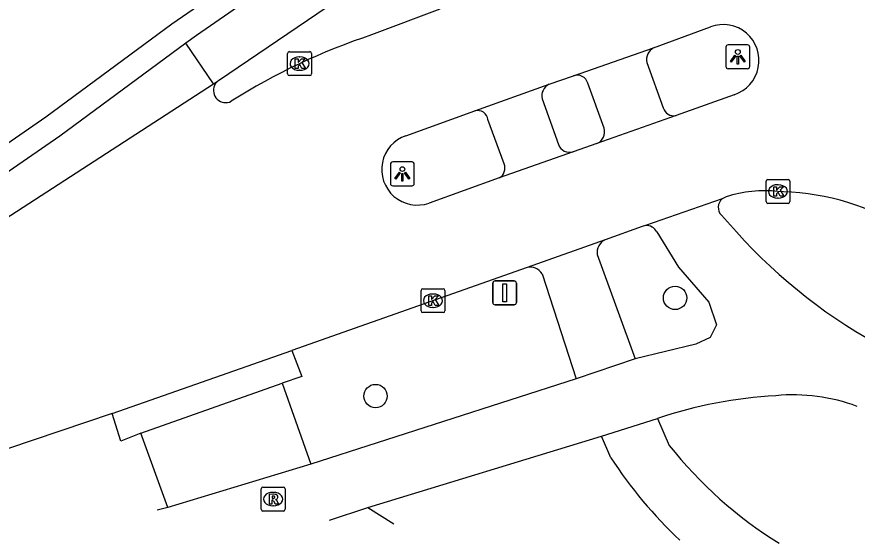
# Model space of a CAD drawing. Extents: x 158797 to 159887, y 384318 to 385255.
# Drawn here: x 159296.23 to 159331.4, y 384513.93 to 384535.96 of the extents above; entities that cross this region are included whole.
import ezdxf

# ---------------------------------------------------------------- set-up
doc = ezdxf.new("R2010")
doc.units = 0
for name, color, linetype in [('IMGEO_Boom', 7, 'Continuous'), ('IMGEO_Fietspad_gesloten', 7, 'Continuous'), ('IMGEO_Groenvoorziening', 7, 'Continuous'), ('IMGEO_Kolk', 7, 'Continuous'), ('IMGEO_Lichtpunt', 7, 'Continuous'), ('IMGEO_Rijbaan_lokaal_gesloten', 7, 'Continuous'), ('IMGEO_Rijbaan_lokaal_open', 7, 'Continuous'), ('IMGEO_Rioolput', 7, 'Continuous'), ('IMGEO_Verkeersbordpaal', 7, 'Continuous'), ('IMGEO_Voetpad_open', 7, 'Continuous')]:
    doc.layers.add(name, color=color, linetype=linetype)

msp = doc.modelspace()

# ---------------------------------------------------------------- linework, layer by layer
at = {"layer": 'IMGEO_Boom'}
for centre in [(159323.778, 384524.197), (159311.244, 384520.089)]:
    msp.add_circle(centre, 0.489, dxfattribs=at)
at = {"layer": 'IMGEO_Fietspad_gesloten'}
for points in [[(159312.848, 384541.477), (159312.602, 384541.309), (159303.757, 384535.183), (159303.313, 384534.856)], [(159304.679, 384533.298), (159313.329, 384539.186)], [(159322.602, 384534.054), (159323.286, 384532.156)], [(159320.804, 384531.305), (159320.127, 384533.187)], [(159326.343, 384526.958), (159325.717, 384527.661)], [(159323.017, 384526.96), (159323.924, 384525.486), (159325.188, 384524.014), (159325.515, 384523.066), (159325.242, 384522.533), (159324.64, 384522.264), (159322.105, 384521.645)], [(159322.105, 384521.645), (159319.638, 384520.813)], [(159319.638, 384520.813), (159308.539, 384517.244)], [(159320.695, 384518.407), (159323.039, 384519.145)], [(159310.916, 384515.421), (159320.695, 384518.407)], [(159302.552, 384515.431), (159302.108, 384515.316)]]:
    msp.add_lwpolyline(points, dxfattribs=at)
for centre, radius, start, end in [((159323.121, 384534.184), 0.535, 116.9853, 194.0413), ((159319.678, 384533.048), 0.47, 17.2176, 108.8165), ((159323.716, 384532.264), 0.443, 194.0458, 283.8068), ((159320.31, 384531.14), 0.521, 291.0633, 18.4413), ((159326.047, 384527.984), 0.462, 130.056, 224.3545), ((159322.581, 384526.732), 0.492, 27.5432, 94.6136), ((159343.377, 384542.306), 22.928, 222.0204, 262.1245), ((159328.722, 384512.479), 7.66, 69.5551, 95.441), ((159328.984, 384501.705), 18.425, 93.0744, 108.8243)]:
    msp.add_arc(centre, radius, start, end, dxfattribs=at)
at = {"layer": 'IMGEO_Groenvoorziening'}
msp.add_lwpolyline([(159276.571, 384519.282), (159281.338, 384521.882), (159283.111, 384522.865), (159285.343, 384524.129), (159287.269, 384525.243), (159290.444, 384527.181), (159293.442, 384529.011), (159297.442, 384531.774), (159302.72, 384535.661), (159311.813, 384541.934), (159311.436, 384543.505), (159312.412, 384557.941)], dxfattribs=at)
at = {"layer": 'IMGEO_Kolk'}
for p, q in [((159307.566, 384533.576), (159307.566, 384534.428)), ((159307.641, 384534.502), (159308.493, 384534.502)), ((159308.054, 384534.282), (159308.079, 384534.282)), ((159308.567, 384534.428), (159308.567, 384533.576)), ((159308.493, 384533.502), (159307.641, 384533.502)), ((159308.077, 384533.722), (159308.052, 384533.722)), ((159327.583, 384528.226), (159327.583, 384529.078)), ((159327.658, 384529.152), (159328.51, 384529.152)), ((159328.071, 384528.932), (159328.096, 384528.932)), ((159328.584, 384529.078), (159328.584, 384528.226)), ((159328.094, 384528.372), (159328.069, 384528.372)), ((159328.51, 384528.152), (159327.658, 384528.152)), ((159313.147, 384523.654), (159313.147, 384524.506)), ((159313.222, 384524.58), (159314.074, 384524.58)), ((159313.635, 384524.36), (159313.66, 384524.36)), ((159314.148, 384524.506), (159314.148, 384523.654)), ((159313.658, 384523.8), (159313.633, 384523.8)), ((159314.074, 384523.58), (159313.222, 384523.58))]:
    msp.add_line(p, q, dxfattribs=at)
for points in [[(159307.566, 384533.576), (159307.566, 384534.428)], [(159307.641, 384534.502), (159308.493, 384534.502)], [(159307.887, 384534.202), (159308.01, 384534.202), (159308.01, 384534.051), (159308.14, 384534.202), (159308.304, 384534.202), (159308.158, 384534.051), (159308.311, 384533.802), (159308.159, 384533.802), (159308.074, 384533.966), (159308.01, 384533.899), (159308.01, 384533.802), (159307.887, 384533.802), (159307.887, 384534.202)], [(159308.567, 384534.428), (159308.567, 384533.576)], [(159308.493, 384533.502), (159307.641, 384533.502)], [(159327.583, 384528.226), (159327.583, 384529.078)], [(159327.658, 384529.152), (159328.51, 384529.152)], [(159328.584, 384529.078), (159328.584, 384528.226)], [(159327.904, 384528.852), (159328.027, 384528.852), (159328.027, 384528.701), (159328.157, 384528.852), (159328.321, 384528.852), (159328.175, 384528.701), (159328.328, 384528.452), (159328.176, 384528.452), (159328.091, 384528.616), (159328.027, 384528.549), (159328.027, 384528.452), (159327.904, 384528.452), (159327.904, 384528.852)], [(159328.51, 384528.152), (159327.658, 384528.152)], [(159313.147, 384523.654), (159313.147, 384524.506)], [(159313.222, 384524.58), (159314.074, 384524.58)], [(159314.148, 384524.506), (159314.148, 384523.654)], [(159313.468, 384524.28), (159313.591, 384524.28), (159313.591, 384524.129), (159313.721, 384524.28), (159313.885, 384524.28), (159313.739, 384524.129), (159313.892, 384523.88), (159313.74, 384523.88), (159313.655, 384524.044), (159313.591, 384523.977), (159313.591, 384523.88), (159313.468, 384523.88), (159313.468, 384524.28)], [(159314.074, 384523.58), (159313.222, 384523.58)]]:
    msp.add_lwpolyline(points, dxfattribs=at)
for centre, start, end in [((159307.643, 384534.426), 91.552, 178.448), ((159307.643, 384534.426), 91.552, 178.448), ((159308.491, 384534.426), 1.552, 88.448), ((159308.491, 384534.426), 1.552, 88.448), ((159307.643, 384533.578), 181.552, 268.448), ((159307.643, 384533.578), 181.552, 268.448), ((159308.491, 384533.578), 271.552, 358.448), ((159308.491, 384533.578), 271.552, 358.448), ((159327.66, 384529.076), 91.552, 178.448), ((159327.66, 384529.076), 91.552, 178.448), ((159328.508, 384529.076), 1.552, 88.448), ((159328.508, 384529.076), 1.552, 88.448), ((159327.66, 384528.228), 181.552, 268.448), ((159327.66, 384528.228), 181.552, 268.448), ((159328.508, 384528.228), 271.552, 358.448), ((159328.508, 384528.228), 271.552, 358.448), ((159313.224, 384524.504), 91.552, 178.448), ((159313.224, 384524.504), 91.552, 178.448), ((159314.072, 384524.504), 1.552, 88.448), ((159314.072, 384524.504), 1.552, 88.448), ((159313.224, 384523.656), 181.552, 268.448), ((159313.224, 384523.656), 181.552, 268.448), ((159314.072, 384523.656), 271.552, 358.448), ((159314.072, 384523.656), 271.552, 358.448)]:
    msp.add_arc(centre, 0.0765, start, end, dxfattribs=at)
for centre, major_axis, ratio, start_param, end_param in [((159308.053, 384534.002), (-0.387, 0.002), 0.722429, 4.712389, 7.853982), ((159308.078, 384534.002), (-0.39, 0.002), 0.717154, 1.570796, 4.712389), ((159328.07, 384528.652), (-0.387, 0.002), 0.722429, 4.712389, 7.853982), ((159328.095, 384528.652), (-0.39, 0.002), 0.717154, 1.570796, 4.712389), ((159313.634, 384524.08), (-0.387, 0.002), 0.722429, 4.712389, 7.853982), ((159313.659, 384524.08), (-0.39, 0.002), 0.717154, 1.570796, 4.712389)]:
    msp.add_ellipse(centre, major_axis=major_axis, ratio=ratio, start_param=start_param, end_param=end_param, dxfattribs=at)
at = {"layer": 'IMGEO_Lichtpunt'}
for p, q in [((159325.905, 384534.692), (159325.905, 384533.885)), ((159325.905, 384534.692), (159325.905, 384533.885)), ((159326.807, 384534.787), (159325.999, 384534.787)), ((159326.807, 384534.787), (159325.999, 384534.787)), ((159326.901, 384533.885), (159326.901, 384534.692)), ((159326.901, 384533.885), (159326.901, 384534.692)), ((159325.999, 384533.791), (159326.807, 384533.791)), ((159325.999, 384533.791), (159326.807, 384533.791)), ((159311.868, 384529.791), (159311.868, 384528.984)), ((159311.868, 384529.791), (159311.868, 384528.984)), ((159312.77, 384529.886), (159311.962, 384529.886)), ((159312.77, 384529.886), (159311.962, 384529.886)), ((159312.864, 384528.984), (159312.864, 384529.791)), ((159312.864, 384528.984), (159312.864, 384529.791)), ((159311.962, 384528.89), (159312.77, 384528.89)), ((159311.962, 384528.89), (159312.77, 384528.89))]:
    msp.add_line(p, q, dxfattribs=at)
for points in [[(159326.279, 384534.356), (159326.318, 384534.328), (159326.13, 384534.066), (159326.092, 384534.093), (159326.279, 384534.356)], [(159326.381, 384534.308), (159326.428, 384534.308), (159326.428, 384533.986), (159326.381, 384533.986), (159326.381, 384534.308)], [(159326.491, 384534.328), (159326.529, 384534.355), (159326.716, 384534.093), (159326.677, 384534.065), (159326.491, 384534.328)], [(159312.242, 384529.455), (159312.281, 384529.427), (159312.093, 384529.165), (159312.055, 384529.192), (159312.242, 384529.455)], [(159312.344, 384529.407), (159312.391, 384529.407), (159312.391, 384529.085), (159312.344, 384529.085), (159312.344, 384529.407)], [(159312.454, 384529.427), (159312.492, 384529.454), (159312.679, 384529.192), (159312.64, 384529.164), (159312.454, 384529.427)]]:
    msp.add_lwpolyline(points, dxfattribs=at)
for centre in [(159326.404, 384534.49), (159312.367, 384529.589)]:
    msp.add_circle(centre, 0.0994, dxfattribs=at)
for centre, start, end in [((159325.999, 384534.692), 90, 180), ((159325.999, 384534.692), 90, 180), ((159326.807, 384534.692), 0, 90), ((159326.807, 384534.692), 0, 90), ((159325.999, 384533.885), 180, 270), ((159325.999, 384533.885), 180, 270), ((159326.807, 384533.885), 270, 0), ((159326.807, 384533.885), 270, 360), ((159311.962, 384529.791), 90, 180), ((159311.962, 384529.791), 90, 180), ((159312.77, 384529.791), 0, 90), ((159312.77, 384529.791), 0, 90), ((159311.962, 384528.984), 180, 270), ((159311.962, 384528.984), 180, 270), ((159312.77, 384528.984), 270, 0), ((159312.77, 384528.984), 270, 360)]:
    msp.add_arc(centre, 0.0946, start, end, dxfattribs=at)
at = {"layer": 'IMGEO_Rijbaan_lokaal_gesloten'}
for points in [[(159313.935, 384536.285), (159311.079, 384535.203)], [(159322.878, 384534.66), (159325.264, 384535.545)], [(159303.313, 384534.856), (159298.035, 384530.969), (159293.963, 384528.157), (159287.774, 384524.38)], [(159304.461, 384533.157), (159303.313, 384534.856)], [(159319.526, 384533.493), (159322.878, 384534.66)], [(159318.503, 384533.137), (159319.526, 384533.493)], [(159288.239, 384522.647), (159304.461, 384533.157)], [(159304.461, 384533.157), (159304.679, 384533.298)], [(159315.398, 384532.02), (159318.503, 384533.137)], [(159326.25, 384532.701), (159323.822, 384531.833)], [(159312.513, 384530.986), (159315.398, 384532.02)], [(159323.822, 384531.833), (159320.497, 384530.654)], [(159319.508, 384530.309), (159316.417, 384529.215)], [(159320.497, 384530.654), (159319.508, 384530.309)], [(159316.417, 384529.215), (159313.485, 384528.165)], [(159328.311, 384528.631), (159328.084, 384528.652)], [(159325.75, 384528.337), (159322.541, 384527.223)], [(159325.921, 384528.428), (159325.75, 384528.337)], [(159322.541, 384527.223), (159322.4, 384527.19), (159320.852, 384526.633)], [(159320.852, 384526.633), (159317.589, 384525.466)], [(159317.589, 384525.466), (159307.739, 384521.997)], [(159300.224, 384519.358), (159307.739, 384521.997)], [(159300.224, 384519.358), (159292.566, 384516.771)]]:
    msp.add_lwpolyline(points, dxfattribs=at)
for centre, radius, start, end in [((159325.784, 384534.132), 1.505, 288.0357, 110.2066), ((159319.308, 384510.204), 26.319, 108.2201, 122.4018), ((159304.985, 384532.868), 0.528, 125.4892, 155.2782), ((159304.973, 384532.88), 0.511, 155.8909, 297.051), ((159312.993, 384529.574), 1.492, 108.7813, 289.2424), ((159327.533, 384523.42), 5.261, 83.9849, 107.8401), ((159328.047, 384518.609), 10.026, 57.105, 88.4907)]:
    msp.add_arc(centre, radius, start, end, dxfattribs=at)
at = {"layer": 'IMGEO_Rijbaan_lokaal_open'}
for points in [[(159307.739, 384521.997), (159308.163, 384520.911), (159307.335, 384520.634)], [(159301.427, 384518.535), (159307.335, 384520.634)], [(159307.335, 384520.634), (159308.539, 384517.244)], [(159301.427, 384518.535), (159300.593, 384518.201), (159300.224, 384519.358)], [(159302.552, 384515.431), (159301.427, 384518.535)], [(159308.539, 384517.244), (159302.552, 384515.431)], [(159309.316, 384514.9), (159310.916, 384515.421)], [(159310.916, 384515.421), (159312.006, 384514.745)]]:
    msp.add_lwpolyline(points, dxfattribs=at)
at = {"layer": 'IMGEO_Rioolput'}
for p, q in [((159306.534, 384516.277), (159307.386, 384516.277)), ((159306.459, 384515.351), (159306.459, 384516.203)), ((159306.947, 384516.057), (159306.972, 384516.057)), ((159307.46, 384516.203), (159307.46, 384515.351)), ((159307.386, 384515.277), (159306.534, 384515.277)), ((159306.97, 384515.497), (159306.945, 384515.497))]:
    msp.add_line(p, q, dxfattribs=at)
for points in [[(159306.534, 384516.277), (159307.386, 384516.277)], [(159306.459, 384515.351), (159306.459, 384516.203)], [(159307.048, 384515.975), (159306.796, 384515.977), (159306.796, 384515.577)], [(159306.974, 384515.896), (159306.92, 384515.896), (159306.92, 384515.815)], [(159307.46, 384516.203), (159307.46, 384515.351)], [(159306.796, 384515.577), (159306.92, 384515.577), (159306.92, 384515.739), (159306.931, 384515.739)], [(159306.92, 384515.815), (159306.972, 384515.815)], [(159306.978, 384515.71), (159307.049, 384515.577), (159307.189, 384515.577), (159307.124, 384515.703)], [(159307.386, 384515.277), (159306.534, 384515.277)]]:
    msp.add_lwpolyline(points, dxfattribs=at)
for centre, radius, start, end in [((159306.536, 384516.201), 0.0765, 91.552, 178.448), ((159306.536, 384516.201), 0.0765, 91.552, 178.448), ((159307.384, 384516.201), 0.0765, 1.552, 88.448), ((159307.384, 384516.201), 0.0765, 1.552, 88.448), ((159306.98, 384515.8), 0.0964, 77.0061, 93.1865), ((159306.994, 384515.857), 0.0378, 276.6634, 79.6772), ((159307.047, 384515.865), 0.109, 350.3612, 89.416), ((159306.93, 384515.686), 0.0533, 26.0293, 88.6989), ((159306.956, 384516.004), 0.19, 274.7715, 282.9687), ((159307.045, 384515.865), 0.112, 277.5842, 350.9817), ((159307.029, 384515.65), 0.108, 29.5134, 73.7905), ((159306.536, 384515.353), 0.0765, 181.552, 268.448), ((159306.536, 384515.353), 0.0765, 181.552, 268.448), ((159307.384, 384515.353), 0.0765, 271.552, 358.448), ((159307.384, 384515.353), 0.0765, 271.552, 358.448)]:
    msp.add_arc(centre, radius, start, end, dxfattribs=at)
for centre, major_axis, ratio, start_param, end_param in [((159306.946, 384515.777), (-0.387, 0.002), 0.722429, 4.712389, 7.853982), ((159306.971, 384515.777), (-0.39, 0.002), 0.717154, 1.570796, 4.712389)]:
    msp.add_ellipse(centre, major_axis=major_axis, ratio=ratio, start_param=start_param, end_param=end_param, dxfattribs=at)
at = {"layer": 'IMGEO_Verkeersbordpaal'}
for p, q in [((159316.148, 384524.008), (159316.148, 384524.808)), ((159316.148, 384524.808), (159316.148, 384524.008)), ((159316.248, 384524.908), (159317.038, 384524.908)), ((159317.038, 384524.908), (159316.248, 384524.908)), ((159317.138, 384524.808), (159317.138, 384524.008)), ((159317.138, 384524.008), (159317.138, 384524.808)), ((159317.038, 384523.908), (159316.248, 384523.908)), ((159316.248, 384523.908), (159317.038, 384523.908))]:
    msp.add_line(p, q, dxfattribs=at)
msp.add_lwpolyline([(159316.568, 384524.783), (159316.718, 384524.783), (159316.718, 384524.033), (159316.568, 384524.033), (159316.568, 384524.783)], dxfattribs=at)
for centre, start, end in [((159316.248, 384524.808), 90, 180), ((159316.248, 384524.808), 90, 180), ((159317.038, 384524.808), 0, 90), ((159317.038, 384524.808), 360, 90), ((159316.248, 384524.008), 180, 270), ((159316.248, 384524.008), 180, 270), ((159317.038, 384524.008), 270, 0), ((159317.038, 384524.008), 270, 0)]:
    msp.add_arc(centre, 0.1, start, end, dxfattribs=at)
at = {"layer": 'IMGEO_Voetpad_open'}
for points in [[(159318.212, 384532.531), (159318.898, 384530.611)], [(159316.628, 384529.805), (159315.945, 384531.657)], [(159320.517, 384526.011), (159322.105, 384521.645)], [(159318.21, 384525.207), (159319.638, 384520.813)], [(159323.039, 384519.145), (159323.531, 384518.025)], [(159321.089, 384517.509), (159320.695, 384518.407)]]:
    msp.add_lwpolyline(points, dxfattribs=at)
for centre, radius, start, end in [((159318.749, 384532.646), 0.549, 116.5915, 192.1081), ((159315.516, 384531.604), 0.433, 7.0989, 105.763), ((159319.365, 384530.787), 0.499, 200.6308, 286.6908), ((159316.185, 384529.631), 0.476, 299.1999, 21.4432), ((159321.131, 384526.082), 0.618, 116.8125, 186.575), ((159317.716, 384524.896), 0.584, 32.1879, 102.533), ((159337.583, 384529.176), 17.939, 218.4318, 238.1946), ((159336.936, 384527.827), 18.91, 213.0669, 226.7447)]:
    msp.add_arc(centre, radius, start, end, dxfattribs=at)

doc.saveas('drawing.dxf')
